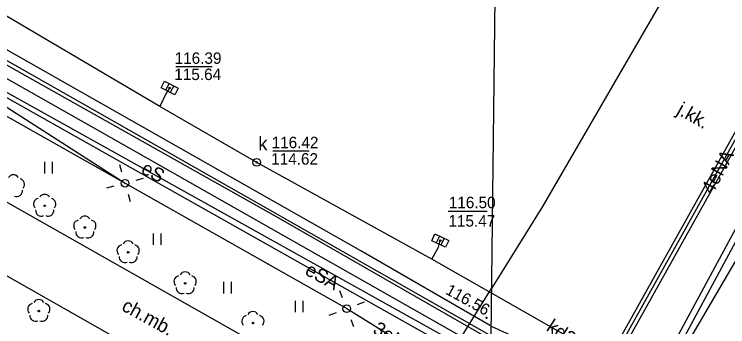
# Model space of a CAD drawing. Extents: x 6434771 to 6436222, y 5663454 to 5664782.
# Drawn here: x 6435246.82 to 6435293.57, y 5663986.11 to 5664006.57 of the extents above; entities that cross this region are included whole.
import ezdxf

# ---------------------------------------------------------------- set-up
doc = ezdxf.new("R2010")
doc.units = 0
for name, color, linetype in [('Warstwa 10', 7, 'Continuous'), ('Warstwa 11', 7, 'Continuous'), ('Warstwa 12', 7, 'Continuous'), ('Warstwa 13', 7, 'Continuous'), ('Warstwa 14', 7, 'Continuous'), ('Warstwa 2', 7, 'Continuous'), ('Warstwa 25', 7, 'Continuous'), ('Warstwa 4', 7, 'Continuous'), ('Warstwa 5', 7, 'Continuous'), ('Warstwa 6', 7, 'Continuous'), ('Warstwa 7', 7, 'Continuous'), ('Warstwa 8', 7, 'Continuous'), ('Warstwa 9', 7, 'Continuous')]:
    doc.layers.add(name, color=color, linetype=linetype)

msp = doc.modelspace()

# ---------------------------------------------------------------- linework, layer by layer
at = {"layer": 'Warstwa 10'}
for points in [[(6435194.765, 5664030.481), (6435195.631, 5664030.341), (6435197.571, 5664029.427), (6435197.178, 5664027.592), (6435195.719, 5664024.359), (6435195.098, 5664023.437), (6435194.918, 5664021.799), (6435195.835, 5664020.718), (6435202.124, 5664017.311), (6435202.843, 5664017.233), (6435203.742, 5664017.932), (6435204.895, 5664019.848), (6435206.253, 5664022.152), (6435206.54, 5664022.678), (6435207.695, 5664023.114), (6435215.246, 5664018.983), (6435217.847, 5664017.401), (6435225.366, 5664013.16), (6435278.045, 5663983.795)], [(6435201.227, 5664026.623), (6435217.366, 5664017.317), (6435238.266, 5664005.654), (6435275.486, 5663984.693), (6435278.039, 5663983.251)]]:
    msp.add_lwpolyline(points, dxfattribs=at)
at = {"layer": 'Warstwa 11'}
for centre in [(6435248.811, 5663994.033), (6435251.442, 5663992.609), (6435254.281, 5663990.984), (6435258.016, 5663988.954), (6435248.427, 5663987.144), (6435262.458, 5663986.356)]:
    msp.add_circle(centre, 0.05, dxfattribs=at)
for centre, start, end in [((6435246.758, 5663995.692), 30.1471, 149.8529), ((6435247.115, 5663995.433), 318.1471, 77.8529), ((6435246.978, 5663995.014), 246.1471, 5.8529), ((6435248.454, 5663994.149), 102.1471, 221.8529), ((6435248.811, 5663994.408), 30.1471, 149.8529), ((6435249.168, 5663994.149), 318.1471, 77.8529), ((6435248.591, 5663993.73), 174.1471, 293.8529), ((6435249.031, 5663993.73), 246.1471, 5.8529), ((6435251.085, 5663992.725), 102.1471, 221.8529), ((6435251.442, 5663992.984), 30.1471, 149.8529), ((6435251.799, 5663992.725), 318.1471, 77.8529), ((6435251.222, 5663992.306), 174.1471, 293.8529), ((6435251.662, 5663992.306), 246.1471, 5.8529), ((6435254.281, 5663991.359), 30.1471, 149.8529), ((6435253.924, 5663991.1), 102.1471, 221.8529), ((6435254.638, 5663991.1), 318.1471, 77.8529), ((6435254.061, 5663990.681), 174.1471, 293.8529), ((6435254.501, 5663990.681), 246.1471, 5.8529), ((6435258.016, 5663989.329), 30.1471, 149.8529), ((6435257.659, 5663989.07), 102.1471, 221.8529), ((6435258.373, 5663989.07), 318.1471, 77.8529), ((6435257.796, 5663988.651), 174.1471, 293.8529), ((6435258.236, 5663988.651), 246.1471, 5.8529), ((6435248.427, 5663987.519), 30.1471, 149.8529), ((6435248.07, 5663987.26), 102.1471, 221.8529), ((6435248.784, 5663987.26), 318.1471, 77.8529), ((6435262.458, 5663986.731), 30.1471, 149.8529), ((6435248.207, 5663986.841), 174.1471, 293.8529), ((6435248.647, 5663986.841), 246.1471, 5.8529), ((6435262.101, 5663986.472), 102.1471, 221.8529), ((6435262.815, 5663986.472), 318.1471, 77.8529)]:
    msp.add_arc(centre, 0.375, start, end, dxfattribs=at)
at = {"layer": 'Warstwa 12'}
for points in [[(6435151.025, 5664077.153), (6435148.188, 5664071.505), (6435173.686, 5664056.544), (6435192.8, 5664045.475), (6435214.473, 5664033.101), (6435209.205, 5664024.403), (6435224.292, 5664015.821), (6435225.396, 5664015.178), (6435226.507, 5664014.548), (6435246.965, 5664002.888), (6435264.144, 5663993.235), (6435278.063, 5663985.254)], [(6435385.671, 5664033.295), (6435377.306, 5664037.016), (6435363.665, 5664038.681), (6435361.884, 5664039.482), (6435356.264, 5664039.51), (6435350.296, 5664039.692), (6435339.967, 5664038.187), (6435332.777, 5664037.404), (6435320.122, 5664035.406), (6435313.28, 5664033.589), (6435306.799, 5664031.077), (6435303.459, 5664028.667), (6435294.85, 5664014.671), (6435292.827, 5664013.615), (6435281.439, 5663993.992), (6435278.103, 5663988.621)], [(6435409.774, 5664012.614), (6435408.304, 5664014.331), (6435407.724, 5664014.288), (6435407.297, 5664014.573), (6435397.64, 5664020.69), (6435397.222, 5664020.855), (6435396.519, 5664020.573), (6435366.851, 5664012.681), (6435342.945, 5664006.489), (6435342.251, 5664006.168), (6435341.528, 5664005.987), (6435322.43, 5664015.318), (6435309.126, 5664020.108), (6435308.369, 5664020.308), (6435307.798, 5664020.225), (6435304.567, 5664011.943), (6435286.062, 5663977.675), (6435285.778, 5663976.98), (6435285.346, 5663976.354), (6435277.786, 5663962.369)], [(6435283.237, 5663978.959), (6435301.841, 5664012.276)], [(6435232.085, 5664008.069), (6435236.539, 5664006.755), (6435254.075, 5663995.512)], [(6435240, 5664003.463), (6435254.075, 5663995.512)], [(6435254.075, 5663995.512), (6435268.607, 5663987.296), (6435273.967, 5663983.992)], [(6435277.765, 5663960.617), (6435279.414, 5663963.691), (6435282.356, 5663969.456), (6435283.815, 5663972.268), (6435286.045, 5663976.44), (6435285.778, 5663976.98), (6435286.201, 5663977.149), (6435286.931, 5663978.376), (6435290.425, 5663984.886), (6435294.419, 5663992.252)], [(6435277.992, 5663979.369), (6435273.82, 5663981.723), (6435278.103, 5663988.621)]]:
    msp.add_lwpolyline(points, dxfattribs=at)
at = {"layer": 'Warstwa 14'}
for p, q in [((6435257.413, 5664003.157), (6435259.795, 5664003.157)), ((6435263.761, 5663997.627), (6435266.152, 5663997.627)), ((6435277.819, 5663993.652), (6435275.251, 5663993.652))]:
    msp.add_line(p, q, dxfattribs=at)
for centre in [(6435257, 5664001.747), (6435262.712, 5663996.878), (6435274.731, 5663991.753)]:
    msp.add_circle(centre, 0.045, dxfattribs=at)
at = {"layer": 'Warstwa 2'}
for centre in [(6435254.075, 5663995.512), (6435268.607, 5663987.296)]:
    msp.add_circle(centre, 0.25, dxfattribs=at)
at = {"layer": 'Warstwa 25'}
msp.add_circle((6435277.766, 5663986.69), 0.045, dxfattribs=at)
at = {"layer": 'Warstwa 4'}
for p, q in [((6435256.959, 5664002.049), (6435256.73, 5664001.605)), ((6435257.27, 5664001.889), (6435257.041, 5664001.445)), ((6435274.68, 5663992.054), (6435274.466, 5663991.602)), ((6435274.996, 5663991.904), (6435274.782, 5663991.452))]:
    msp.add_line(p, q, dxfattribs=at)
for points in [[(6435256.67, 5664002.198), (6435257.559, 5664001.74), (6435257.33, 5664001.296), (6435256.441, 5664001.754)], [(6435274.386, 5663992.193), (6435275.29, 5663991.765), (6435275.076, 5663991.313), (6435274.172, 5663991.741)]]:
    msp.add_lwpolyline(points, close=True, dxfattribs=at)
for points in [[(6435253.875, 5663996.235), (6435253.742, 5663996.717)], [(6435254.798, 5663995.712), (6435255.28, 5663995.845)], [(6435253.352, 5663995.312), (6435252.87, 5663995.179)], [(6435254.275, 5663994.789), (6435254.408, 5663994.307)], [(6435268.337, 5663987.996), (6435268.157, 5663988.462)], [(6435269.307, 5663987.566), (6435269.773, 5663987.746)], [(6435267.907, 5663987.026), (6435267.441, 5663986.846)], [(6435268.877, 5663986.596), (6435269.057, 5663986.13)]]:
    msp.add_lwpolyline(points, dxfattribs=at)
msp.add_circle((6435262.712, 5663996.878), 0.25, dxfattribs=at)
at = {"layer": 'Warstwa 5'}
for p, q in [((6435220.837, 5664018.018), (6435278.066, 5663985.52)), ((6435212.27, 5664013.549), (6435277.955, 5663976.38)), ((6435217.674, 5664005.633), (6435277.898, 5663971.59)), ((6435248.815, 5663996.158), (6435248.815, 5663996.908)), ((6435249.315, 5663996.158), (6435249.315, 5663996.908)), ((6435255.944, 5663991.466), (6435255.944, 5663992.216)), ((6435256.444, 5663991.466), (6435256.444, 5663992.216)), ((6435260.546, 5663988.292), (6435260.546, 5663989.042)), ((6435261.046, 5663988.292), (6435261.046, 5663989.042)), ((6435265.244, 5663987.06), (6435265.244, 5663987.81)), ((6435265.744, 5663987.06), (6435265.744, 5663987.81))]:
    msp.add_line(p, q, dxfattribs=at)
at = {"layer": 'Warstwa 6'}
for centre in [(6435257, 5664001.747), (6435262.712, 5663996.878), (6435274.731, 5663991.753)]:
    msp.add_circle(centre, 0.045, dxfattribs=at)
at = {"layer": 'Warstwa 7'}
for points in [[(6435289.173, 5663982.006), (6435316.133, 5664028.044)], [(6435278.1, 5663988.307), (6435274.176, 5663990.539), (6435262.712, 5663996.878), (6435256.366, 5664000.525), (6435229.938, 5664016.107), (6435225.364, 5664018.791), (6435224.927, 5664019.036), (6435224.5, 5664019.291), (6435221.901, 5664021.053)], [(6435257, 5664001.747), (6435256.776, 5664001.4), (6435256.366, 5664000.525)], [(6435274.176, 5663990.539), (6435274.616, 5663991.314), (6435274.731, 5663991.753)], [(6435289.173, 5663982.006), (6435278.1, 5663988.307)]]:
    msp.add_lwpolyline(points, dxfattribs=at)
at = {"layer": 'Warstwa 8'}
for p, q in [((6435278.066, 5663985.52), (6435278.525, 5664023.513)), ((6435278.066, 5663985.52), (6435278.525, 5664023.513)), ((6435220.837, 5664018.018), (6435278.066, 5663985.52))]:
    msp.add_line(p, q, dxfattribs=at)
for points in [[(6435225.748, 5664014.027), (6435253.143, 5663998.499), (6435278.052, 5663984.385), (6435278.074, 5663986.145), (6435269.532, 5663991.086), (6435237.727, 5664009.128), (6435226.593, 5664015.451)], [(6435301.623, 5664012.398), (6435302.06, 5664012.154), (6435283.456, 5663978.838), (6435283.019, 5663979.081)], [(6435277.701, 5663955.361), (6435279.4, 5663958.615), (6435283.251, 5663966.159), (6435287.126, 5663973.761), (6435289.828, 5663978.967), (6435278.052, 5663984.385), (6435278.074, 5663986.145), (6435292.281, 5663979.673), (6435290.952, 5663977.245), (6435288.109, 5663971.706), (6435285.564, 5663966.657), (6435283.431, 5663962.498), (6435280.383, 5663956.581), (6435277.653, 5663951.36)]]:
    msp.add_lwpolyline(points, close=True, dxfattribs=at)
at = {"layer": 'Warstwa 9'}
for p, q in [((6435212.27, 5664013.549), (6435277.955, 5663976.38)), ((6435217.674, 5664005.633), (6435277.898, 5663971.59))]:
    msp.add_line(p, q, dxfattribs=at)

# ---------------------------------------------------------------- texts
at = {"layer": 'Warstwa 11'}
for s, p in [('eS', (6435255.059, 5663996.214)), ('eSA', (6435265.798, 5663989.571))]:
    msp.add_text(s, height=0.9, rotation=331.3071, dxfattribs=at).set_placement(p)
at = {"layer": 'Warstwa 13'}
for s, rotation, p in [('4eNA', 61.5127, (6435292.579, 5663994.737)), ('3eNA', 329.0382, (6435270.251, 5663985.736))]:
    msp.add_text(s, height=0.9, rotation=rotation, dxfattribs=at).set_placement(p)
at = {"layer": 'Warstwa 14'}
for s, p in [('115.64', (6435257.306, 5664002.267)), ('114.62', (6435263.655, 5663996.729)), ('115.47', (6435275.27, 5663992.669))]:
    msp.add_text(s, height=0.75, dxfattribs=at).set_placement(p)
at = {"layer": 'Warstwa 25'}
msp.add_text('116.56', height=0.75, rotation=331.204, dxfattribs=at).set_placement((6435275.022, 5663988.296))
at = {"layer": 'Warstwa 5'}
msp.add_text('k', height=0.9, dxfattribs=at).set_placement((6435262.811, 5663997.664))
at = {"layer": 'Warstwa 6'}
for s, p in [('116.39', (6435257.329, 5664003.328)), ('116.42', (6435263.686, 5663997.806)), ('116.50', (6435275.294, 5663993.875))]:
    msp.add_text(s, height=0.75, dxfattribs=at).set_placement(p)
at = {"layer": 'Warstwa 7'}
msp.add_text('kd200', height=0.9, rotation=326.6547, dxfattribs=at).set_placement((6435281.628, 5663985.91))
at = {"layer": 'Warstwa 8'}
msp.add_text('j.kk.', height=0.9, rotation=330.5164, dxfattribs=at).set_placement((6435290.166, 5664000.082))
at = {"layer": 'Warstwa 9'}
msp.add_text('ch.mb.', height=0.9, rotation=331.2154, dxfattribs=at).set_placement((6435253.787, 5663987.222))

doc.saveas('drawing.dxf')
